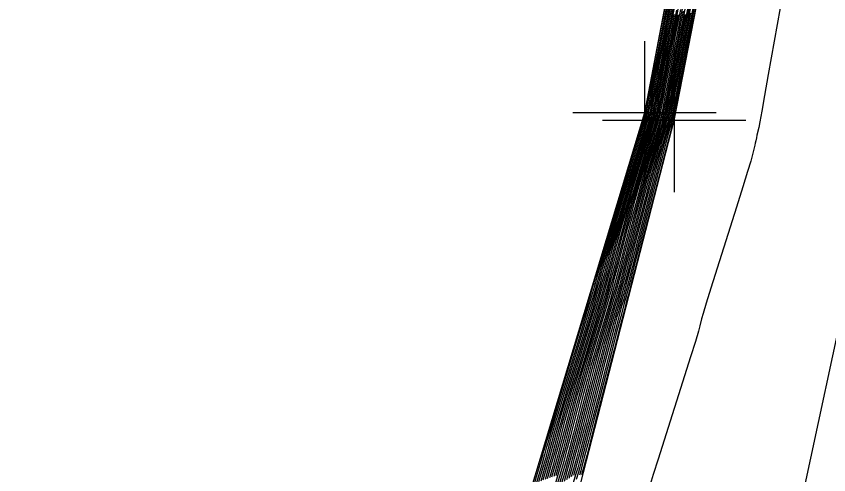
# Model space of a CAD drawing. Extents: x 1724534 to 1727318, y 657156 to 660047.
# Drawn here: x 1725509.98 to 1725532.67, y 659416.68 to 659429.47 of the extents above; entities that cross this region are included whole.
import ezdxf

# ---------------------------------------------------------------- set-up
doc = ezdxf.new("R2010")
doc.units = 0
for name, color, linetype in [('SURVEY - CONTOURS - Index with Text', 7, 'Continuous'), ('SURVEY - CONTOURS - Intermediate with optional Text', 7, 'Continuous'), ('SURVEY - DTM - Breaklines', 7, 'Continuous'), ('SURVEY - DTM - Breaklines - Points - Locators', 7, 'Continuous'), ('SURVEY - NON-TRANSPORTATION - Features', 7, 'Continuous'), ('SURVEY - NON-TRANSPORTATION - Features - Points - Locators', 7, 'Continuous'), ('SURVEY - UTILITIES - Fiber Optic Cable (Underground) with Text', 7, 'Continuous')]:
    doc.layers.add(name, color=color, linetype=linetype)

msp = doc.modelspace()

# ---------------------------------------------------------------- linework, layer by layer
at = {"layer": 'SURVEY - CONTOURS - Index with Text'}
for points in [[(1725524.639, 659416.514), (1725524.846, 659417.225), (1725524.895, 659417.4), (1725524.975, 659417.71), (1725525.023, 659417.886), (1725525.233, 659418.605), (1725525.395, 659419.147), (1725525.875, 659420.753), (1725526.036, 659421.294), (1725526.244, 659422.004), (1725526.291, 659422.174), (1725526.365, 659422.462), (1725526.412, 659422.633), (1725526.623, 659423.351), (1725526.786, 659423.898), (1725527.273, 659425.526), (1725527.616, 659426.671), (1725527.639, 659426.748), (1725527.639, 659426.749), (1725527.64, 659426.753), (1725527.646, 659426.785), (1725527.652, 659426.813), (1725527.668, 659426.896), (1725527.702, 659427.07), (1725527.72, 659427.162), (1725527.773, 659427.433), (1725527.948, 659428.329), (1725528.058, 659428.891), (1725528.384, 659430.563)], [(1725528.994, 659429.931), (1725528.62, 659428.013), (1725528.497, 659427.384), (1725528.409, 659426.934), (1725528.356, 659426.664), (1725528.338, 659426.574), (1725528.338, 659426.571), (1725528.337, 659426.57), (1725528.337, 659426.569), (1725528.337, 659426.566), (1725528.336, 659426.564), (1725528.334, 659426.555), (1725528.332, 659426.551), (1725528.33, 659426.543), (1725528.327, 659426.532), (1725528.323, 659426.518), (1725528.31, 659426.475), (1725528.283, 659426.373), (1725528.211, 659426.097), (1725528.095, 659425.647), (1725527.934, 659425.024), (1725527.445, 659423.13), (1725527.284, 659422.506), (1725527.168, 659422.056), (1725527.096, 659421.779), (1725527.068, 659421.675), (1725527.055, 659421.63), (1725527.027, 659421.526), (1725526.955, 659421.249), (1725526.839, 659420.8), (1725526.678, 659420.178), (1725526.19, 659418.288), (1725526.029, 659417.665), (1725525.913, 659417.216), (1725525.841, 659416.938), (1725525.813, 659416.833), (1725525.799, 659416.784), (1725525.771, 659416.68)], [(1725528.605, 659429.814), (1725528.535, 659429.459), (1725528.462, 659429.081), (1725528.384, 659428.682), (1725528.17, 659427.588), (1725528.099, 659427.227), (1725528.048, 659426.964), (1725528.016, 659426.8), (1725528.003, 659426.735), (1725527.995, 659426.692), (1725527.992, 659426.678), (1725527.988, 659426.66), (1725527.988, 659426.656), (1725527.986, 659426.652), (1725527.974, 659426.611), (1725527.939, 659426.492), (1725527.88, 659426.296), (1725527.798, 659426.022), (1725527.548, 659425.187), (1725527.453, 659424.862), (1725527.355, 659424.513), (1725527.253, 659424.14), (1725527.149, 659423.743), (1725526.868, 659422.652), (1725526.764, 659422.255), (1725526.663, 659421.884), (1725526.566, 659421.537), (1725526.472, 659421.214), (1725526.225, 659420.388), (1725526.13, 659420.065), (1725526.032, 659419.717), (1725525.931, 659419.343), (1725525.826, 659418.944), (1725525.543, 659417.844), (1725525.438, 659417.445), (1725525.337, 659417.072), (1725525.24, 659416.726), (1725525.147, 659416.406)], [(1725528.79, 659429.822), (1725528.689, 659429.307), (1725528.395, 659427.801), (1725528.298, 659427.305), (1725528.228, 659426.949), (1725528.186, 659426.732), (1725528.171, 659426.654), (1725528.166, 659426.632), (1725528.165, 659426.624), (1725528.163, 659426.618), (1725528.162, 659426.613), (1725528.162, 659426.61), (1725528.16, 659426.604), (1725528.153, 659426.581), (1725528.134, 659426.518), (1725528.103, 659426.414), (1725528.06, 659426.27), (1725527.929, 659425.831), (1725527.868, 659425.617), (1725527.783, 659425.305), (1725527.674, 659424.893), (1725527.542, 659424.383), (1725527.156, 659422.891), (1725527.024, 659422.381), (1725526.915, 659421.97), (1725526.831, 659421.658), (1725526.77, 659421.445), (1725526.64, 659421.009), (1725526.579, 659420.796), (1725526.494, 659420.483), (1725526.385, 659420.072), (1725526.252, 659419.561), (1725525.866, 659418.066), (1725525.734, 659417.555), (1725525.625, 659417.144), (1725525.54, 659416.832), (1725525.48, 659416.62)], [(1725524.94, 659416.62), (1725525.049, 659417.001), (1725525.142, 659417.335), (1725525.219, 659417.622), (1725525.401, 659418.327), (1725525.477, 659418.615), (1725525.571, 659418.951), (1725525.682, 659419.335), (1725525.81, 659419.767), (1725526.173, 659420.984), (1725526.301, 659421.415), (1725526.411, 659421.797), (1725526.504, 659422.13), (1725526.579, 659422.413), (1725526.757, 659423.102), (1725526.833, 659423.386), (1725526.926, 659423.721), (1725527.038, 659424.106), (1725527.167, 659424.543), (1725527.536, 659425.774), (1725527.657, 659426.178), (1725527.743, 659426.467), (1725527.795, 659426.641), (1725527.813, 659426.7), (1725527.813, 659426.703), (1725527.814, 659426.706), (1725527.816, 659426.716), (1725527.819, 659426.731), (1725527.823, 659426.752), (1725527.836, 659426.816), (1725527.846, 659426.869), (1725527.868, 659426.979), (1725527.901, 659427.148), (1725527.945, 659427.375), (1725528.078, 659428.058), (1725528.134, 659428.341), (1725528.2, 659428.679), (1725528.276, 659429.071), (1725528.364, 659429.519)]]:
    msp.add_lwpolyline(points, dxfattribs=at)
at = {"layer": 'SURVEY - CONTOURS - Intermediate with optional Text'}
for points in [[(1725524.879, 659416.599), (1725524.992, 659416.986), (1725525.083, 659417.313), (1725525.154, 659417.578), (1725525.315, 659418.203), (1725525.387, 659418.469), (1725525.479, 659418.798), (1725525.592, 659419.189), (1725526.248, 659421.391), (1725526.361, 659421.78), (1725526.452, 659422.105), (1725526.521, 659422.365), (1725526.679, 659422.974), (1725526.749, 659423.235), (1725526.841, 659423.562), (1725526.955, 659423.955), (1725527.779, 659426.716), (1725531.871, 659447.667)], [(1725524.699, 659416.535), (1725524.819, 659416.943), (1725524.906, 659417.247), (1725524.96, 659417.445), (1725525.06, 659417.833), (1725525.114, 659418.032), (1725525.202, 659418.338), (1725525.323, 659418.751), (1725525.478, 659419.271), (1725526.089, 659421.318), (1725526.209, 659421.728), (1725526.296, 659422.029), (1725526.348, 659422.222), (1725526.443, 659422.59), (1725526.496, 659422.783), (1725526.584, 659423.087), (1725526.706, 659423.502), (1725526.862, 659424.027), (1725527.478, 659426.084), (1725527.587, 659426.447), (1725527.652, 659426.665), (1725527.675, 659426.744), (1725527.677, 659426.755), (1725527.681, 659426.774), (1725527.71, 659426.923), (1725527.723, 659426.991), (1725527.742, 659427.085), (1725527.871, 659427.749), (1725527.931, 659428.055), (1725528.014, 659428.478), (1725528.535, 659431.148)], [(1725524.759, 659416.556), (1725524.876, 659416.958), (1725524.965, 659417.269), (1725525.024, 659417.489), (1725525.145, 659417.956), (1725525.205, 659418.178), (1725525.294, 659418.491), (1725525.413, 659418.897), (1725525.561, 659419.395), (1725525.994, 659420.845), (1725526.142, 659421.342), (1725526.26, 659421.746), (1725526.348, 659422.055), (1725526.406, 659422.27), (1725526.522, 659422.718), (1725526.58, 659422.934), (1725526.669, 659423.246), (1725526.789, 659423.653), (1725526.938, 659424.156), (1725527.378, 659425.625), (1725527.523, 659426.107), (1725527.626, 659426.452), (1725527.688, 659426.659), (1725527.708, 659426.729), (1725527.709, 659426.73), (1725527.71, 659426.735), (1725527.712, 659426.746), (1725527.716, 659426.764), (1725527.72, 659426.788), (1725527.735, 659426.864), (1725527.744, 659426.909), (1725527.759, 659426.988), (1725527.781, 659427.101), (1725527.81, 659427.248), (1725527.895, 659427.683), (1725527.937, 659427.897), (1725527.998, 659428.211), (1725528.079, 659428.626), (1725528.18, 659429.142), (1725528.475, 659430.651)], [(1725524.819, 659416.577), (1725524.934, 659416.972), (1725525.024, 659417.291), (1725525.089, 659417.533), (1725525.23, 659418.08), (1725525.296, 659418.323), (1725525.386, 659418.644), (1725525.502, 659419.043), (1725525.644, 659419.519), (1725526.054, 659420.892), (1725526.195, 659421.367), (1725526.31, 659421.763), (1725526.4, 659422.08), (1725526.464, 659422.317), (1725526.6, 659422.846), (1725526.664, 659423.085), (1725526.755, 659423.404), (1725526.872, 659423.804), (1725527.015, 659424.285), (1725527.431, 659425.675), (1725527.567, 659426.131), (1725527.665, 659426.457), (1725527.724, 659426.653), (1725527.743, 659426.719), (1725527.744, 659426.721), (1725527.745, 659426.725), (1725527.747, 659426.736), (1725527.75, 659426.753), (1725527.755, 659426.776), (1725527.769, 659426.848), (1725527.778, 659426.896), (1725527.796, 659426.985), (1725527.821, 659427.117), (1725527.855, 659427.29), (1725527.956, 659427.808), (1725528.003, 659428.045), (1725528.065, 659428.367), (1725528.145, 659428.775), (1725528.241, 659429.267), (1725528.52, 659430.696)], [(1725523.559, 659413.433), (1725524.669, 659417.158), (1725524.701, 659417.267), (1725524.719, 659417.339), (1725524.964, 659418.167), (1725525.146, 659418.774), (1725525.696, 659420.615), (1725525.877, 659421.221), (1725526.007, 659421.659), (1725526.088, 659421.929), (1725526.117, 659422.031), (1725526.129, 659422.078), (1725526.16, 659422.18), (1725526.241, 659422.454), (1725526.374, 659422.897), (1725526.557, 659423.512), (1725527.116, 659425.377), (1725527.299, 659425.989), (1725527.43, 659426.427), (1725527.509, 659426.689), (1725527.535, 659426.777), (1725527.535, 659426.777), (1725527.536, 659426.781), (1725527.538, 659426.795), (1725527.543, 659426.817), (1725527.549, 659426.849), (1725527.568, 659426.945), (1725527.574, 659426.978), (1725527.579, 659427.003), (1725527.583, 659427.023), (1725527.585, 659427.035), (1725527.59, 659427.059), (1725527.609, 659427.156), (1725527.663, 659427.431), (1725527.751, 659427.884), (1725527.874, 659428.514), (1725528.248, 659430.43)], [(1725524.519, 659416.471), (1725524.646, 659416.9), (1725524.728, 659417.18), (1725524.765, 659417.312), (1725524.804, 659417.463), (1725524.842, 659417.595), (1725524.925, 659417.878), (1725525.054, 659418.313), (1725525.229, 659418.898), (1725525.755, 659420.661), (1725525.93, 659421.245), (1725526.058, 659421.676), (1725526.14, 659421.954), (1725526.175, 659422.079), (1725526.208, 659422.206), (1725526.244, 659422.331), (1725526.327, 659422.612), (1725526.457, 659423.049), (1725526.634, 659423.641), (1725527.168, 659425.427), (1725527.344, 659426.013), (1725527.469, 659426.432), (1725527.544, 659426.683), (1725527.57, 659426.767), (1725527.57, 659426.767), (1725527.571, 659426.772), (1725527.573, 659426.785), (1725527.577, 659426.807), (1725527.583, 659426.837), (1725527.601, 659426.929), (1725527.608, 659426.964), (1725527.615, 659427), (1725527.623, 659427.038), (1725527.63, 659427.077), (1725527.651, 659427.184), (1725527.675, 659427.304), (1725527.73, 659427.587), (1725527.817, 659428.032), (1725527.935, 659428.639), (1725528.293, 659430.474)], [(1725524.579, 659416.492), (1725524.704, 659416.915), (1725524.787, 659417.202), (1725524.83, 659417.356), (1725524.889, 659417.586), (1725524.933, 659417.741), (1725525.017, 659418.032), (1725525.144, 659418.459), (1725525.312, 659419.022), (1725525.815, 659420.707), (1725525.983, 659421.27), (1725526.108, 659421.694), (1725526.192, 659421.979), (1725526.233, 659422.126), (1725526.286, 659422.334), (1725526.328, 659422.482), (1725526.412, 659422.77), (1725526.54, 659423.2), (1725526.71, 659423.77), (1725527.221, 659425.477), (1725527.389, 659426.037), (1725527.508, 659426.437), (1725527.58, 659426.677), (1725527.604, 659426.757), (1725527.604, 659426.758), (1725527.605, 659426.763), (1725527.608, 659426.775), (1725527.612, 659426.796), (1725527.618, 659426.825), (1725527.635, 659426.913), (1725527.642, 659426.95), (1725527.651, 659426.997), (1725527.662, 659427.054), (1725527.675, 659427.12), (1725527.712, 659427.308), (1725527.74, 659427.453), (1725527.797, 659427.743), (1725527.882, 659428.181), (1725527.996, 659428.765), (1725528.339, 659430.519)], [(1725528.938, 659430.394), (1725528.44, 659427.843), (1725528.338, 659427.321), (1725528.264, 659426.946), (1725528.22, 659426.719), (1725528.199, 659426.613), (1725528.198, 659426.608), (1725528.197, 659426.604), (1725528.197, 659426.601), (1725528.195, 659426.594), (1725528.174, 659426.523), (1725528.148, 659426.438), (1725528.113, 659426.319), (1725528.005, 659425.96), (1725527.951, 659425.768), (1725527.869, 659425.463), (1725527.758, 659425.044), (1725527.62, 659424.511), (1725527.214, 659422.939), (1725527.076, 659422.406), (1725526.966, 659421.987), (1725526.884, 659421.682), (1725526.83, 659421.491), (1725526.723, 659421.133), (1725526.668, 659420.942), (1725526.586, 659420.636), (1725526.338, 659419.684), (1725525.931, 659418.11), (1725525.793, 659417.577), (1725525.683, 659417.158), (1725525.601, 659416.853), (1725525.547, 659416.662)], [(1725528.986, 659430.266), (1725528.53, 659427.928), (1725528.417, 659427.353), (1725528.337, 659426.94), (1725528.288, 659426.691), (1725528.271, 659426.606), (1725528.269, 659426.596), (1725528.268, 659426.592), (1725528.268, 659426.588), (1725528.267, 659426.585), (1725528.266, 659426.582), (1725528.264, 659426.575), (1725528.238, 659426.485), (1725528.218, 659426.419), (1725528.158, 659426.218), (1725528.117, 659426.071), (1725528.04, 659425.78), (1725527.927, 659425.345), (1725527.777, 659424.767), (1725527.33, 659423.034), (1725527.18, 659422.456), (1725527.067, 659422.022), (1725526.99, 659421.731), (1725526.949, 659421.583), (1725526.889, 659421.381), (1725526.848, 659421.234), (1725526.657, 659420.509), (1725526.508, 659419.931), (1725526.061, 659418.199), (1725525.798, 659417.187), (1725525.721, 659416.896), (1725525.68, 659416.748), (1725525.619, 659416.545)], [(1725531.396, 659430.186), (1725530.984, 659427.851), (1725530.881, 659427.267), (1725530.802, 659426.826), (1725530.747, 659426.528), (1725530.717, 659426.374), (1725530.668, 659426.154), (1725530.652, 659426.082), (1725530.634, 659425.999), (1725530.631, 659425.989), (1725530.631, 659425.988), (1725530.63, 659425.984), (1725530.627, 659425.976), (1725530.624, 659425.963), (1725530.617, 659425.93), (1725530.604, 659425.877), (1725530.536, 659425.581), (1725530.494, 659425.429), (1725530.407, 659425.139), (1725530.274, 659424.711), (1725530.095, 659424.146), (1725529.38, 659421.889), (1725529.248, 659421.465), (1725529.161, 659421.18), (1725529.121, 659421.035), (1725529.075, 659420.834), (1725529.034, 659420.687), (1725528.947, 659420.4), (1725528.812, 659419.97), (1725527.905, 659417.116), (1725527.771, 659416.69), (1725527.685, 659416.407)], [(1725525.06, 659416.662), (1725525.164, 659417.029), (1725525.261, 659417.379), (1725525.348, 659417.711), (1725525.571, 659418.573), (1725525.659, 659418.906), (1725525.756, 659419.257), (1725525.861, 659419.627), (1725525.976, 659420.016), (1725526.292, 659421.076), (1725526.407, 659421.464), (1725526.512, 659421.832), (1725526.608, 659422.18), (1725526.695, 659422.509), (1725526.914, 659423.358), (1725527.001, 659423.688), (1725527.098, 659424.038), (1725527.204, 659424.408), (1725527.319, 659424.8), (1725527.641, 659425.873), (1725527.746, 659426.225), (1725527.821, 659426.477), (1725527.867, 659426.629), (1725527.882, 659426.68), (1725527.883, 659426.684), (1725527.884, 659426.688), (1725527.886, 659426.696), (1725527.888, 659426.71), (1725527.892, 659426.728), (1725527.903, 659426.783), (1725527.914, 659426.841), (1725527.94, 659426.973), (1725527.98, 659427.18), (1725528.035, 659427.46), (1725528.2, 659428.307), (1725528.265, 659428.637), (1725528.334, 659428.991), (1725528.408, 659429.368), (1725528.486, 659429.77)], [(1725525.08, 659416.363), (1725525.18, 659416.705), (1725525.28, 659417.058), (1725525.379, 659417.423), (1725525.478, 659417.8), (1725525.741, 659418.82), (1725525.84, 659419.197), (1725525.94, 659419.564), (1725526.041, 659419.919), (1725526.142, 659420.264), (1725526.412, 659421.168), (1725526.513, 659421.512), (1725526.613, 659421.866), (1725526.712, 659422.23), (1725526.81, 659422.604), (1725527.071, 659423.615), (1725527.169, 659423.989), (1725527.269, 659424.354), (1725527.37, 659424.711), (1725527.472, 659425.058), (1725527.746, 659425.972), (1725527.835, 659426.272), (1725527.9, 659426.487), (1725527.938, 659426.617), (1725527.952, 659426.661), (1725527.954, 659426.669), (1725527.955, 659426.677), (1725527.957, 659426.688), (1725527.97, 659426.751), (1725527.982, 659426.814), (1725528.012, 659426.967), (1725528.06, 659427.211), (1725528.125, 659427.545), (1725528.323, 659428.557), (1725528.396, 659428.933), (1725528.468, 659429.303), (1725528.539, 659429.665)], [(1725528.67, 659429.77), (1725528.593, 659429.378), (1725528.506, 659428.932), (1725528.26, 659427.673), (1725528.179, 659427.258), (1725528.12, 659426.958), (1725528.084, 659426.773), (1725528.07, 659426.703), (1725528.063, 659426.668), (1725528.061, 659426.656), (1725528.059, 659426.647), (1725528.058, 659426.641), (1725528.057, 659426.638), (1725528.056, 659426.632), (1725528.046, 659426.599), (1725528.017, 659426.503), (1725527.969, 659426.343), (1725527.903, 659426.121), (1725527.7, 659425.445), (1725527.619, 659425.164), (1725527.526, 659424.829), (1725527.422, 659424.441), (1725527.306, 659423.999), (1725526.983, 659422.748), (1725526.868, 659422.306), (1725526.764, 659421.918), (1725526.672, 659421.585), (1725526.591, 659421.307), (1725526.391, 659420.636), (1725526.31, 659420.357), (1725526.217, 659420.024), (1725526.113, 659419.635), (1725525.997, 659419.19), (1725525.672, 659417.933), (1725525.556, 659417.489), (1725525.452, 659417.101), (1725525.36, 659416.768), (1725525.28, 659416.492)], [(1725528.724, 659429.674), (1725528.628, 659429.182), (1725528.35, 659427.758), (1725528.258, 659427.29), (1725528.192, 659426.952), (1725528.152, 659426.746), (1725528.137, 659426.67), (1725528.132, 659426.644), (1725528.13, 659426.635), (1725528.129, 659426.628), (1725528.128, 659426.622), (1725528.125, 659426.613), (1725528.118, 659426.587), (1725528.059, 659426.39), (1725528.008, 659426.22), (1725527.853, 659425.702), (1725527.785, 659425.466), (1725527.697, 659425.146), (1725527.59, 659424.743), (1725527.463, 659424.255), (1725527.099, 659422.843), (1725526.972, 659422.356), (1725526.865, 659421.953), (1725526.778, 659421.634), (1725526.71, 659421.399), (1725526.557, 659420.885), (1725526.489, 659420.65), (1725526.402, 659420.33), (1725526.294, 659419.926), (1725526.167, 659419.437), (1725525.802, 659418.022), (1725525.675, 659417.533), (1725525.567, 659417.13), (1725525.48, 659416.811), (1725525.413, 659416.577)], [(1725528.933, 659429.806), (1725528.575, 659427.971), (1725528.457, 659427.368), (1725528.373, 659426.937), (1725528.322, 659426.678), (1725528.305, 659426.59), (1725528.303, 659426.583), (1725528.303, 659426.581), (1725528.302, 659426.578), (1725528.302, 659426.576), (1725528.301, 659426.573), (1725528.299, 659426.565), (1725528.297, 659426.557), (1725528.291, 659426.538), (1725528.282, 659426.508), (1725528.27, 659426.468), (1725528.234, 659426.347), (1725528.2, 659426.222), (1725528.126, 659425.938), (1725528.011, 659425.496), (1725527.855, 659424.895), (1725527.387, 659423.082), (1725527.232, 659422.481), (1725527.117, 659422.039), (1725527.043, 659421.755), (1725527.009, 659421.629), (1725526.972, 659421.505), (1725526.937, 659421.38), (1725526.863, 659421.096), (1725526.748, 659420.654), (1725526.593, 659420.054), (1725526.125, 659418.243), (1725525.97, 659417.643), (1725525.855, 659417.201), (1725525.781, 659416.917), (1725525.747, 659416.791), (1725525.709, 659416.665)], [(1725525, 659416.641), (1725525.107, 659417.015), (1725525.201, 659417.357), (1725525.283, 659417.667), (1725525.486, 659418.45), (1725525.568, 659418.76), (1725525.663, 659419.104), (1725525.772, 659419.481), (1725525.893, 659419.891), (1725526.233, 659421.03), (1725526.354, 659421.44), (1725526.461, 659421.815), (1725526.556, 659422.155), (1725526.637, 659422.461), (1725526.836, 659423.23), (1725526.917, 659423.537), (1725527.012, 659423.879), (1725527.121, 659424.257), (1725527.243, 659424.671), (1725527.588, 659425.824), (1725527.701, 659426.202), (1725527.782, 659426.472), (1725527.831, 659426.635), (1725527.847, 659426.69), (1725527.848, 659426.693), (1725527.849, 659426.697), (1725527.851, 659426.706), (1725527.854, 659426.721), (1725527.858, 659426.74), (1725527.869, 659426.8), (1725527.88, 659426.855), (1725527.904, 659426.976), (1725527.94, 659427.164), (1725527.99, 659427.418), (1725528.139, 659428.183), (1725528.199, 659428.489), (1725528.267, 659428.835), (1725528.342, 659429.22), (1725528.425, 659429.644)], [(1725525.013, 659416.321), (1725525.12, 659416.683), (1725525.222, 659417.044), (1725525.32, 659417.401), (1725525.413, 659417.755), (1725525.656, 659418.697), (1725525.75, 659419.052), (1725525.848, 659419.411), (1725525.951, 659419.773), (1725526.059, 659420.14), (1725526.352, 659421.122), (1725526.46, 659421.488), (1725526.562, 659421.849), (1725526.66, 659422.205), (1725526.752, 659422.556), (1725526.992, 659423.486), (1725527.085, 659423.838), (1725527.183, 659424.196), (1725527.287, 659424.56), (1725527.396, 659424.929), (1725527.693, 659425.923), (1725527.791, 659426.249), (1725527.861, 659426.482), (1725527.903, 659426.623), (1725527.917, 659426.671), (1725527.919, 659426.678), (1725527.92, 659426.687), (1725527.923, 659426.699), (1725527.936, 659426.767), (1725527.948, 659426.828), (1725527.976, 659426.97), (1725528.02, 659427.195), (1725528.08, 659427.503), (1725528.262, 659428.432), (1725528.331, 659428.785), (1725528.401, 659429.147), (1725528.473, 659429.517)], [(1725528.603, 659429.615), (1725528.527, 659429.229), (1725528.445, 659428.807), (1725528.215, 659427.63), (1725528.139, 659427.243), (1725528.084, 659426.961), (1725528.05, 659426.787), (1725528.037, 659426.719), (1725528.029, 659426.68), (1725528.027, 659426.667), (1725528.025, 659426.657), (1725528.023, 659426.65), (1725528.022, 659426.647), (1725528.021, 659426.642), (1725528.01, 659426.605), (1725527.978, 659426.497), (1725527.925, 659426.32), (1725527.85, 659426.071), (1725527.624, 659425.316), (1725527.536, 659425.013), (1725527.44, 659424.671), (1725527.338, 659424.29), (1725527.228, 659423.871), (1725526.926, 659422.7), (1725526.816, 659422.281), (1725526.714, 659421.901), (1725526.619, 659421.561), (1725526.531, 659421.26), (1725526.308, 659420.512), (1725526.22, 659420.211), (1725526.125, 659419.87), (1725526.022, 659419.489), (1725525.912, 659419.067), (1725525.607, 659417.888), (1725525.497, 659417.467), (1725525.395, 659417.087), (1725525.3, 659416.747), (1725525.213, 659416.449)], [(1725528.658, 659429.526), (1725528.567, 659429.057), (1725528.305, 659427.716), (1725528.218, 659427.274), (1725528.156, 659426.955), (1725528.104, 659426.687), (1725528.098, 659426.656), (1725528.096, 659426.645), (1725528.094, 659426.637), (1725528.093, 659426.632), (1725528.091, 659426.623), (1725528.082, 659426.593), (1725528.056, 659426.508), (1725528.014, 659426.367), (1725527.955, 659426.171), (1725527.777, 659425.573), (1725527.702, 659425.315), (1725527.612, 659424.988), (1725527.506, 659424.592), (1725527.385, 659424.127), (1725527.041, 659422.795), (1725526.92, 659422.331), (1725526.815, 659421.935), (1725526.725, 659421.609), (1725526.651, 659421.353), (1725526.474, 659420.761), (1725526.399, 659420.504), (1725526.309, 659420.177), (1725526.204, 659419.78), (1725526.082, 659419.314), (1725525.737, 659417.977), (1725525.615, 659417.511), (1725525.51, 659417.115), (1725525.42, 659416.79), (1725525.347, 659416.534)], [(1725528.811, 659429.556), (1725528.485, 659427.886), (1725528.377, 659427.337), (1725528.3, 659426.943), (1725528.254, 659426.705), (1725528.238, 659426.622), (1725528.235, 659426.608), (1725528.234, 659426.603), (1725528.233, 659426.598), (1725528.232, 659426.594), (1725528.231, 659426.591), (1725528.23, 659426.584), (1725528.225, 659426.569), (1725528.213, 659426.528), (1725528.193, 659426.461), (1725528.165, 659426.369), (1725528.081, 659426.089), (1725528.034, 659425.919), (1725527.954, 659425.621), (1725527.842, 659425.195), (1725527.699, 659424.639), (1725527.272, 659422.987), (1725527.128, 659422.431), (1725527.016, 659422.004), (1725526.937, 659421.706), (1725526.889, 659421.537), (1725526.806, 659421.257), (1725526.758, 659421.088), (1725526.678, 659420.79), (1725526.567, 659420.363), (1725526.423, 659419.808), (1725525.996, 659418.155), (1725525.852, 659417.599), (1725525.74, 659417.173), (1725525.661, 659416.875), (1725525.613, 659416.705), (1725525.53, 659416.425)]]:
    msp.add_lwpolyline(points, dxfattribs=at)
at = {"layer": 'SURVEY - DTM - Breaklines'}
msp.add_lwpolyline([(1725548.52, 659521.481), (1725540.965, 659497.216), (1725536.847, 659481.64), (1725536.065, 659476.4), (1725532.186, 659451.331), (1725527.526, 659426.779), (1725520.287, 659402.807), (1725512.005, 659379.174), (1725506.044, 659356.068), (1725503.268, 659330.772), (1725496.158, 659306.737), (1725491.301, 659280.213), (1725484.669, 659256.065), (1725478.26, 659232.056), (1725472.366, 659207.66), (1725466.542, 659183.359), (1725459.12, 659159.228), (1725454.379, 659134.473), (1725448.668, 659109.979), (1725442.764, 659085.69), (1725436.263, 659061.294), (1725431.444, 659036.269), (1725428.274, 659013.717), (1725429.417, 659007.151)], dxfattribs=at)
at = {"layer": 'SURVEY - DTM - Breaklines - Points - Locators'}
for p, q in [((1725527.526, 659428.779), (1725527.526, 659424.779)), ((1725529.526, 659426.779), (1725525.526, 659426.779))]:
    msp.add_line(p, q, dxfattribs=at)
at = {"layer": 'SURVEY - NON-TRANSPORTATION - Features'}
msp.add_lwpolyline([(1725478.626, 659231.962), (1725484.871, 659256.014), (1725491.647, 659280.125), (1725496.324, 659306.695), (1725504.184, 659330.541), (1725509.657, 659355.134), (1725515.881, 659378.125), (1725522.114, 659402.336), (1725528.356, 659426.565), (1725533.162, 659451.14), (1725540.618, 659474.976), (1725541.895, 659480.465), (1725545.325, 659497.45), (1725552.4, 659520.505), (1725557.595, 659544.875), (1725563.899, 659569.033), (1725569.664, 659593.303), (1725577.056, 659617.422)], dxfattribs=at)
at = {"layer": 'SURVEY - NON-TRANSPORTATION - Features - Points - Locators'}
for p, q in [((1725528.356, 659428.565), (1725528.356, 659424.565)), ((1725530.356, 659426.565), (1725526.356, 659426.565))]:
    msp.add_line(p, q, dxfattribs=at)
at = {"layer": 'SURVEY - UTILITIES - Fiber Optic Cable (Underground) with Text'}
msp.add_lwpolyline([(1725620.739, 659775.717), (1725611.515, 659729.876), (1725595.678, 659670.817), (1725588.852, 659637.987), (1725579.945, 659608.985), (1725572.052, 659574.699), (1725561.954, 659530.586), (1725538.949, 659448.715), (1725526.808, 659392.271), (1725505.744, 659313.434), (1725493.556, 659248.407)], dxfattribs=at)

doc.saveas('drawing.dxf')
